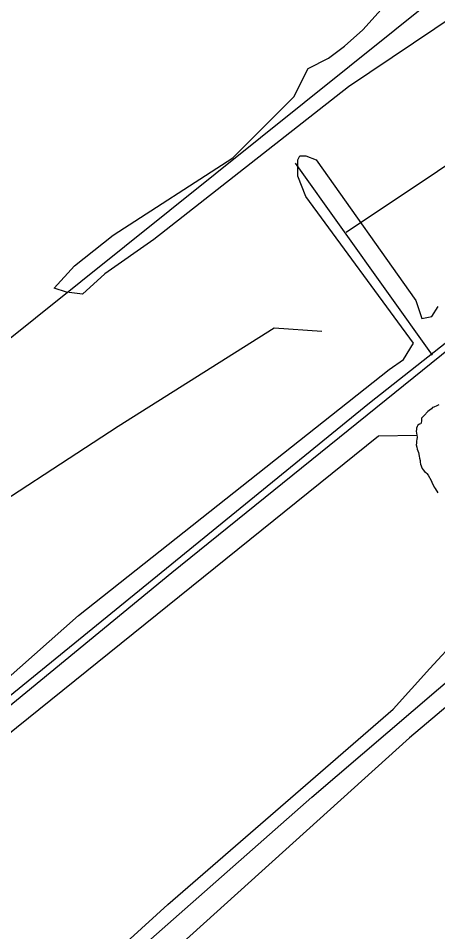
# Model space of a CAD drawing. Extents: x 3161615 to 3199515, y 867541 to 892976.
# Drawn here: x 3167613 to 3168624, y 879661 to 881860 of the extents above; entities that cross this region are included whole.
import ezdxf

# ---------------------------------------------------------------- set-up
doc = ezdxf.new("R2010")
doc.units = 0
doc.layers.add('V-SITE-VEGE', color=7, linetype='Continuous')
doc.layers.add('V-TOPO-SHOR', color=7, linetype='Continuous')

msp = doc.modelspace()

# ---------------------------------------------------------------- linework, layer by layer
at = {"layer": 'V-SITE-VEGE'}
for points in [[(3168722.4, 881905.5), (3168409.2, 881695), (3167939.5, 881327.7), (3167822, 881244.5), (3167768.2, 881195.5), (3167729, 881200.4), (3167699.7, 881210.2), (3167748.6, 881264.1), (3167841.6, 881337.5), (3168130.3, 881523.6), (3168277.1, 881670.5), (3168311.3, 881739), (3168360.3, 881763.5), (3168399.4, 881792.9), (3168443.4, 881832.1), (3168487.5, 881881)], [(3167298.4, 880015.4), (3167758.4, 880421.8), (3168507.1, 881014.3), (3168541.3, 881038.8), (3168565.8, 881078), (3168306.4, 881430.6), (3168286.9, 881479.5), (3168286.9, 881518.7), (3168291.8, 881528.5), (3168306.4, 881528.5), (3168330.9, 881518.7), (3168570.7, 881180.8), (3168585.3, 881136.8), (3168609.8, 881141.7), (3168624.5, 881166.1)], [(3168766.4, 881156.3), (3167983.5, 880524.7), (3166706.4, 879476.8)], [(3168986.6, 880490.4), (3168556, 880128), (3167371.8, 879060.6)], [(3167274, 879090), (3167973.7, 879726.5), (3168516.8, 880196.6), (3168604.9, 880294.5), (3168673.4, 880368)]]:
    msp.add_lwpolyline(points, dxfattribs=at)
at = {"layer": 'V-TOPO-SHOR'}
msp.add_line((3168611.2, 881048.6), (3168280.9, 881510.8), dxfattribs=at)
for points in [[(3167469.1, 882435.6), (3166920.2, 882047.9), (3167408.2, 881268.2), (3167544.5, 881051.6), (3168953.1, 882179.2)], [(3168403, 881344.7), (3168843.5, 881639), (3168807.6, 881703.9), (3168879.8, 881739.8), (3168951.6, 881667.5), (3169009.2, 881638.5), (3169030.7, 881602.4), (3169059.4, 881551.9), (3169081, 881537.4), (3169145.9, 881537.2), (3169153.1, 881537.2)], [(3166391, 880939.4), (3166398.1, 880867.4), (3166433.7, 880723.1), (3166462.1, 880564.5), (3166468.9, 880434.7), (3166547.9, 880326.4), (3166591.1, 880311.9), (3166669.9, 880145.9), (3166669.8, 880095.4), (3166633.6, 880023.5), (3166590.1, 879944.3), (3166575.4, 879857.8), (3166568, 879771.4), (3166589.4, 879706.5), (3166625.4, 879684.7), (3166798.4, 879669.8), (3166848.8, 879662.5), (3166884.8, 879669.6), (3166913.7, 879676.7), (3168459.5, 880933.7), (3169124, 881458), (3169124, 881458)], [(3167023, 880307.6), (3167110.2, 880360.9), (3167225.7, 880447), (3167326.9, 880533.3), (3167456.8, 880619.4), (3167854, 880877.7), (3168229.4, 881114.6), (3168344.7, 881107)], [(3168626.4, 880929.1), (3168621.9, 880926.5), (3168614.3, 880923.9), (3168611.1, 880922.7), (3168608.4, 880920), (3168603, 880915.7), (3168600.2, 880913), (3168591.2, 880903.4), (3168584.8, 880897.2), (3168584.3, 880893.7), (3168584.7, 880889.7), (3168583.2, 880883.9), (3168579.6, 880883.1), (3168576, 880880), (3168574.6, 880876.9), (3168572.8, 880873.4), (3168572.3, 880870.3), (3168572.2, 880865.8), (3168572.6, 880861.3), (3168573.8, 880856.4), (3168574.2, 880851.5), (3168573.6, 880846.1), (3168572.7, 880843), (3168572.6, 880837.2), (3168572.1, 880833.2), (3168573.3, 880827.4), (3168574.1, 880822.5), (3168577.1, 880814.4), (3168579.1, 880805.9), (3168580, 880801), (3168581.2, 880795.2), (3168581.6, 880791.6), (3168582.4, 880786.7), (3168586.6, 880776.3), (3168588.8, 880772.7), (3168591.9, 880769.1), (3168594.9, 880766.4), (3168597.6, 880763.6), (3168600.6, 880759.6), (3168608, 880746.9), (3168609.3, 880743.3), (3168615.3, 880730.7), (3168617.5, 880727.6), (3168624, 880717.2)], [(3166508.9, 879267), (3168480.9, 880854.4), (3168573.8, 880856.4)], [(3167273.3, 879060.4), (3167613.1, 879361.1), (3168320.2, 879984.8), (3168747.5, 880350), (3168770, 880389.8), (3168772.6, 880414.7), (3168767.7, 880449.6)]]:
    msp.add_lwpolyline(points, dxfattribs=at)

doc.saveas('drawing.dxf')
